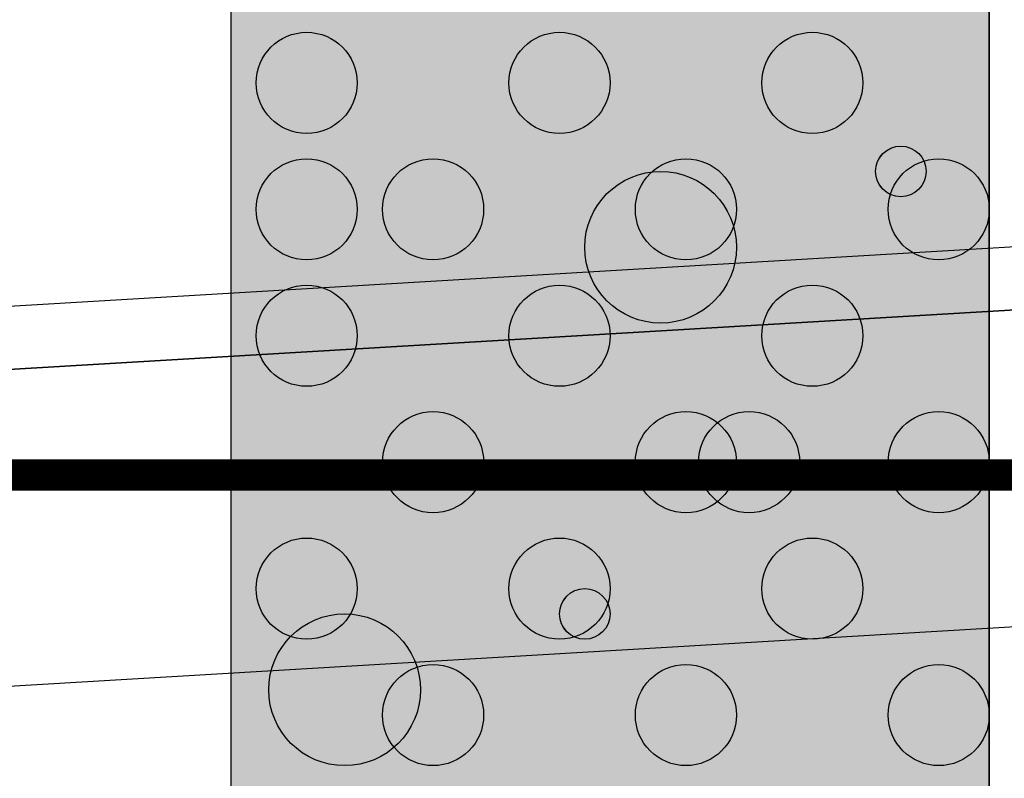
# Model space of a CAD drawing. Header units: metres. Extents: x 3458045 to 3462392, y 5482308 to 5484762.
# Tile 387 of 458: x 3461256.03 to 3461257.59, y 5484001.31 to 5484002.51. Entities that reach past the tile are written whole.
import ezdxf

# ---------------------------------------------------------------- set-up
doc = ezdxf.new("R2010")
doc.units = ezdxf.units.M
doc.linetypes.add('VERDECKT', pattern=[9.525, 6.35, -3.175])
for name, color, linetype in [('BAUER_BK 2014', 1, 'CONTINUOUS'), ('SP_HW100', 170, 'VERDECKT'), ('SP_Tunnelsohle_L6-Schnitt', 2, 'CONTINUOUS'), ('SP_Tunnelsohle_Sauberkeitsschicht', 1, 'CONTINUOUS'), ('WBObjGr', 7, 'CONTINUOUS'), ('WBObjSy', 7, 'CONTINUOUS')]:
    doc.layers.add(name, color=color, linetype=linetype)
doc.layers.add('SP_HILF', color=6, linetype='CONTINUOUS', plot=False)

# ---------------------------------------------------------------- blocks, each defined once
blk = doc.blocks.new('A$C78052E65')
at = {"layer": 'WBObjGr', "color": 7, "linetype": 'Continuous'}
blk.add_lwpolyline([(-5, 0), (-5, -10)], dxfattribs=at)
at = {"layer": 'WBObjSy', "color": 30, "linetype": 'Continuous'}
blk.add_lwpolyline([(-3.8, -4.4), (-3.8, -1.8), (-5, -1.8), (-5, -4.4), (-3.8, -4.4)], dxfattribs=at)
at = {"layer": 'WBObjSy', "color": 7, "linetype": 'Continuous'}
for points in [[(-3.8, -4.4), (-3.8, -1.8), (-5, -1.8), (-5, -4.4), (-3.8, -4.4)], [(-3, -4.4), (-3, -1.8), (-3.8, -1.8), (-3.8, -4.4), (-3, -4.4)]]:
    blk.add_lwpolyline(points, dxfattribs=at)
for centre, radius in [((-4.88, -2.52), 0.08), ((-4.48, -2.52), 0.08), ((-4.08, -2.52), 0.08), ((-3.94, -2.66), 0.04), ((-4.88, -2.72), 0.08), ((-4.68, -2.72), 0.08), ((-4.28, -2.72), 0.08), ((-3.88, -2.72), 0.08), ((-4.32, -2.78), 0.12), ((-4.88, -2.92), 0.08), ((-4.48, -2.92), 0.08), ((-4.08, -2.92), 0.08), ((-4.68, -3.12), 0.08), ((-4.28, -3.12), 0.08), ((-4.18, -3.12), 0.08), ((-3.88, -3.12), 0.08), ((-4.88, -3.32), 0.08), ((-4.48, -3.32), 0.08), ((-4.08, -3.32), 0.08), ((-4.44, -3.36), 0.04), ((-4.82, -3.48), 0.12), ((-4.68, -3.52), 0.08), ((-4.28, -3.52), 0.08), ((-3.88, -3.52), 0.08)]:
    blk.add_circle(centre, radius, dxfattribs=at)
at = {"layer": 'WBObjSy', "color": 30, "linetype": 'Continuous'}
blk.add_solid([(-3.8, -4.4), (-3.8, -1.8), (-5, -4.4), (-5, -1.8)], dxfattribs=at)
at = {"layer": 'WBObjSy', "color": 7, "linetype": 'Continuous'}
for points in [[(-4.952, -2.4874), (-4.934, -2.4606), (-4.904, -2.444)], [(-4.952, -2.4874), (-4.904, -2.444), (-4.84, -2.4508)], [(-4.934, -2.4606), (-4.92, -2.4508), (-4.904, -2.444)], [(-4.904, -2.444), (-4.888, -2.4404), (-4.872, -2.4404)], [(-4.904, -2.444), (-4.872, -2.4404), (-4.84, -2.4508)], [(-4.872, -2.4404), (-4.856, -2.444), (-4.84, -2.4508)], [(-4.552, -2.4874), (-4.534, -2.4606), (-4.504, -2.444)], [(-4.552, -2.4874), (-4.504, -2.444), (-4.44, -2.4508)], [(-4.534, -2.4606), (-4.52, -2.4508), (-4.504, -2.444)], [(-4.504, -2.444), (-4.488, -2.4404), (-4.472, -2.4404)], [(-4.504, -2.444), (-4.472, -2.4404), (-4.44, -2.4508)], [(-4.472, -2.4404), (-4.456, -2.444), (-4.44, -2.4508)], [(-4.152, -2.4874), (-4.134, -2.4606), (-4.104, -2.444)], [(-4.152, -2.4874), (-4.104, -2.444), (-4.04, -2.4508)], [(-4.134, -2.4606), (-4.12, -2.4508), (-4.104, -2.444)], [(-4.104, -2.444), (-4.088, -2.4404), (-4.072, -2.4404)], [(-4.104, -2.444), (-4.072, -2.4404), (-4.04, -2.4508)], [(-4.072, -2.4404), (-4.056, -2.444), (-4.04, -2.4508)], [(-4.934, -2.5794), (-4.952, -2.4874), (-4.84, -2.4508)], [(-4.952, -2.4874), (-4.944, -2.473), (-4.934, -2.4606)], [(-4.84, -2.4508), (-4.816, -2.567), (-4.934, -2.5794)], [(-4.84, -2.4508), (-4.826, -2.4606), (-4.816, -2.473)], [(-4.84, -2.4508), (-4.816, -2.473), (-4.802, -2.5034)], [(-4.84, -2.4508), (-4.802, -2.5034), (-4.816, -2.567)], [(-4.534, -2.5794), (-4.552, -2.4874), (-4.44, -2.4508)], [(-4.552, -2.4874), (-4.544, -2.473), (-4.534, -2.4606)], [(-4.44, -2.4508), (-4.416, -2.567), (-4.534, -2.5794)], [(-4.44, -2.4508), (-4.426, -2.4606), (-4.416, -2.473)], [(-4.44, -2.4508), (-4.416, -2.473), (-4.402, -2.5034)], [(-4.44, -2.4508), (-4.402, -2.5034), (-4.416, -2.567)], [(-4.134, -2.5794), (-4.152, -2.4874), (-4.04, -2.4508)], [(-4.152, -2.4874), (-4.144, -2.473), (-4.134, -2.4606)], [(-4.04, -2.4508), (-4.016, -2.567), (-4.134, -2.5794)], [(-4.04, -2.4508), (-4.026, -2.4606), (-4.016, -2.473)], [(-4.04, -2.4508), (-4.016, -2.473), (-4.002, -2.5034)], [(-4.04, -2.4508), (-4.002, -2.5034), (-4.016, -2.567)], [(-4.816, -2.473), (-4.806, -2.4874), (-4.802, -2.5034)], [(-4.416, -2.473), (-4.406, -2.4874), (-4.402, -2.5034)], [(-4.016, -2.473), (-4.006, -2.4874), (-4.002, -2.5034)], [(-4.96, -2.52), (-4.958, -2.5034), (-4.952, -2.4874)], [(-4.952, -2.5526), (-4.96, -2.52), (-4.952, -2.4874)], [(-4.934, -2.5794), (-4.952, -2.5526), (-4.952, -2.4874)], [(-4.56, -2.52), (-4.558, -2.5034), (-4.552, -2.4874)], [(-4.552, -2.5526), (-4.56, -2.52), (-4.552, -2.4874)], [(-4.534, -2.5794), (-4.552, -2.5526), (-4.552, -2.4874)], [(-4.16, -2.52), (-4.158, -2.5034), (-4.152, -2.4874)], [(-4.152, -2.5526), (-4.16, -2.52), (-4.152, -2.4874)], [(-4.134, -2.5794), (-4.152, -2.5526), (-4.152, -2.4874)], [(-4.802, -2.5034), (-4.802, -2.5366), (-4.816, -2.567)], [(-4.802, -2.5034), (-4.8, -2.52), (-4.802, -2.5366)], [(-4.402, -2.5034), (-4.402, -2.5366), (-4.416, -2.567)], [(-4.402, -2.5034), (-4.4, -2.52), (-4.402, -2.5366)], [(-4.002, -2.5034), (-4.002, -2.5366), (-4.016, -2.567)], [(-4.002, -2.5034), (-4, -2.52), (-4.002, -2.5366)], [(-4.802, -2.5366), (-4.806, -2.5526), (-4.816, -2.567)], [(-4.402, -2.5366), (-4.406, -2.5526), (-4.416, -2.567)], [(-4.002, -2.5366), (-4.006, -2.5526), (-4.016, -2.567)], [(-4.934, -2.5794), (-4.944, -2.567), (-4.952, -2.5526)], [(-4.534, -2.5794), (-4.544, -2.567), (-4.552, -2.5526)], [(-4.134, -2.5794), (-4.144, -2.567), (-4.152, -2.5526)], [(-4.816, -2.567), (-4.872, -2.5996), (-4.934, -2.5794)], [(-4.816, -2.567), (-4.84, -2.5892), (-4.872, -2.5996)], [(-4.816, -2.567), (-4.826, -2.5794), (-4.84, -2.5892)], [(-4.416, -2.567), (-4.472, -2.5996), (-4.534, -2.5794)], [(-4.416, -2.567), (-4.44, -2.5892), (-4.472, -2.5996)], [(-4.416, -2.567), (-4.426, -2.5794), (-4.44, -2.5892)], [(-4.016, -2.567), (-4.072, -2.5996), (-4.134, -2.5794)], [(-4.016, -2.567), (-4.04, -2.5892), (-4.072, -2.5996)], [(-4.016, -2.567), (-4.026, -2.5794), (-4.04, -2.5892)], [(-4.904, -2.596), (-4.92, -2.5892), (-4.934, -2.5794)], [(-4.872, -2.5996), (-4.904, -2.596), (-4.934, -2.5794)], [(-4.504, -2.596), (-4.52, -2.5892), (-4.534, -2.5794)], [(-4.472, -2.5996), (-4.504, -2.596), (-4.534, -2.5794)], [(-4.104, -2.596), (-4.12, -2.5892), (-4.134, -2.5794)], [(-4.072, -2.5996), (-4.104, -2.596), (-4.134, -2.5794)], [(-4.872, -2.5996), (-4.888, -2.5996), (-4.904, -2.596)], [(-4.84, -2.5892), (-4.856, -2.596), (-4.872, -2.5996)], [(-4.472, -2.5996), (-4.488, -2.5996), (-4.504, -2.596)], [(-4.44, -2.5892), (-4.456, -2.596), (-4.472, -2.5996)], [(-4.072, -2.5996), (-4.088, -2.5996), (-4.104, -2.596)], [(-4.04, -2.5892), (-4.056, -2.596), (-4.072, -2.5996)], [(-3.976, -2.6438), (-3.966, -2.6302), (-3.952, -2.622)], [(-3.976, -2.6438), (-3.952, -2.622), (-3.92, -2.6254)], [(-3.966, -2.6898), (-3.976, -2.6438), (-3.92, -2.6254)], [(-3.976, -2.6438), (-3.972, -2.6364), (-3.966, -2.6302)], [(-3.966, -2.6302), (-3.96, -2.6254), (-3.952, -2.622)], [(-3.92, -2.6254), (-3.908, -2.6836), (-3.966, -2.6898)], [(-3.952, -2.622), (-3.944, -2.6202), (-3.936, -2.6202)], [(-3.952, -2.622), (-3.936, -2.6202), (-3.92, -2.6254)], [(-3.936, -2.6202), (-3.928, -2.622), (-3.92, -2.6254)], [(-3.92, -2.6254), (-3.912, -2.6302), (-3.908, -2.6364)], [(-3.92, -2.6254), (-3.908, -2.6364), (-3.9, -2.6516)], [(-3.92, -2.6254), (-3.9, -2.6516), (-3.908, -2.6836)], [(-4.952, -2.6874), (-4.934, -2.6606), (-4.904, -2.644)], [(-4.952, -2.6874), (-4.904, -2.644), (-4.84, -2.6508)], [(-4.934, -2.6606), (-4.92, -2.6508), (-4.904, -2.644)], [(-4.904, -2.644), (-4.888, -2.6404), (-4.872, -2.6404)], [(-4.904, -2.644), (-4.872, -2.6404), (-4.84, -2.6508)], [(-4.872, -2.6404), (-4.856, -2.644), (-4.84, -2.6508)], [(-4.752, -2.6874), (-4.734, -2.6606), (-4.704, -2.644)], [(-4.752, -2.6874), (-4.704, -2.644), (-4.64, -2.6508)], [(-4.734, -2.6606), (-4.72, -2.6508), (-4.704, -2.644)], [(-4.704, -2.644), (-4.688, -2.6404), (-4.672, -2.6404)], [(-4.704, -2.644), (-4.672, -2.6404), (-4.64, -2.6508)], [(-4.672, -2.6404), (-4.656, -2.644), (-4.64, -2.6508)], [(-4.352, -2.6874), (-4.334, -2.6606), (-4.304, -2.644)], [(-4.352, -2.6874), (-4.304, -2.644), (-4.24, -2.6508)], [(-4.334, -2.6606), (-4.32, -2.6508), (-4.304, -2.644)], [(-4.304, -2.644), (-4.288, -2.6404), (-4.272, -2.6404)], [(-4.304, -2.644), (-4.272, -2.6404), (-4.24, -2.6508)], [(-4.272, -2.6404), (-4.256, -2.644), (-4.24, -2.6508)], [(-3.98, -2.66), (-3.978, -2.6516), (-3.976, -2.6438)], [(-3.976, -2.6762), (-3.98, -2.66), (-3.976, -2.6438)], [(-3.966, -2.6898), (-3.976, -2.6762), (-3.976, -2.6438)], [(-3.952, -2.6874), (-3.934, -2.6606), (-3.904, -2.644)], [(-3.952, -2.6874), (-3.904, -2.644), (-3.84, -2.6508)], [(-3.934, -2.6606), (-3.92, -2.6508), (-3.904, -2.644)], [(-3.908, -2.6364), (-3.904, -2.6438), (-3.9, -2.6516)], [(-3.904, -2.644), (-3.888, -2.6404), (-3.872, -2.6404)], [(-3.904, -2.644), (-3.872, -2.6404), (-3.84, -2.6508)], [(-3.872, -2.6404), (-3.856, -2.644), (-3.84, -2.6508)], [(-4.934, -2.7794), (-4.952, -2.6874), (-4.84, -2.6508)], [(-4.952, -2.6874), (-4.944, -2.673), (-4.934, -2.6606)], [(-4.84, -2.6508), (-4.816, -2.767), (-4.934, -2.7794)], [(-4.84, -2.6508), (-4.826, -2.6606), (-4.816, -2.673)], [(-4.84, -2.6508), (-4.816, -2.673), (-4.802, -2.7034)], [(-4.84, -2.6508), (-4.802, -2.7034), (-4.816, -2.767)], [(-4.734, -2.7794), (-4.752, -2.6874), (-4.64, -2.6508)], [(-4.752, -2.6874), (-4.744, -2.673), (-4.734, -2.6606)], [(-4.64, -2.6508), (-4.616, -2.767), (-4.734, -2.7794)], [(-4.64, -2.6508), (-4.626, -2.6606), (-4.616, -2.673)], [(-4.64, -2.6508), (-4.616, -2.673), (-4.602, -2.7034)], [(-4.64, -2.6508), (-4.602, -2.7034), (-4.616, -2.767)], [(-4.356, -2.6658), (-4.332, -2.6606), (-4.308, -2.6606)], [(-4.356, -2.6658), (-4.308, -2.6606), (-4.26, -2.676)], [(-4.334, -2.7794), (-4.352, -2.6874), (-4.24, -2.6508)], [(-4.352, -2.6874), (-4.344, -2.673), (-4.334, -2.6606)], [(-4.24, -2.6508), (-4.216, -2.767), (-4.334, -2.7794)], [(-4.308, -2.6606), (-4.282, -2.6658), (-4.26, -2.676)], [(-4.24, -2.6508), (-4.226, -2.6606), (-4.216, -2.673)], [(-4.24, -2.6508), (-4.216, -2.673), (-4.202, -2.7034)], [(-4.24, -2.6508), (-4.202, -2.7034), (-4.216, -2.767)], [(-3.934, -2.7794), (-3.952, -2.6874), (-3.84, -2.6508)], [(-3.952, -2.6874), (-3.944, -2.673), (-3.934, -2.6606)], [(-3.84, -2.6508), (-3.816, -2.767), (-3.934, -2.7794)], [(-3.9, -2.6516), (-3.9, -2.6684), (-3.908, -2.6836)], [(-3.9, -2.6516), (-3.9, -2.66), (-3.9, -2.6684)], [(-3.84, -2.6508), (-3.826, -2.6606), (-3.816, -2.673)], [(-3.84, -2.6508), (-3.816, -2.673), (-3.802, -2.7034)], [(-3.84, -2.6508), (-3.802, -2.7034), (-3.816, -2.767)], [(-4.816, -2.673), (-4.806, -2.6874), (-4.802, -2.7034)], [(-4.616, -2.673), (-4.606, -2.6874), (-4.602, -2.7034)], [(-4.43, -2.7312), (-4.4, -2.6908), (-4.356, -2.6658)], [(-4.43, -2.7312), (-4.356, -2.6658), (-4.26, -2.676)], [(-4.4, -2.8692), (-4.43, -2.7312), (-4.26, -2.676)], [(-4.4, -2.6908), (-4.38, -2.676), (-4.356, -2.6658)], [(-4.26, -2.676), (-4.222, -2.8506), (-4.4, -2.8692)], [(-4.26, -2.676), (-4.24, -2.6908), (-4.222, -2.7094)], [(-4.26, -2.676), (-4.222, -2.7094), (-4.202, -2.755)], [(-4.26, -2.676), (-4.202, -2.755), (-4.222, -2.8506)], [(-4.216, -2.673), (-4.206, -2.6874), (-4.202, -2.7034)], [(-3.966, -2.6898), (-3.972, -2.6836), (-3.976, -2.6762)], [(-3.9, -2.6684), (-3.904, -2.6762), (-3.908, -2.6836)], [(-3.816, -2.673), (-3.806, -2.6874), (-3.802, -2.7034)], [(-4.96, -2.72), (-4.958, -2.7034), (-4.952, -2.6874)], [(-4.952, -2.7526), (-4.96, -2.72), (-4.952, -2.6874)], [(-4.934, -2.7794), (-4.952, -2.7526), (-4.952, -2.6874)], [(-4.76, -2.72), (-4.758, -2.7034), (-4.752, -2.6874)], [(-4.752, -2.7526), (-4.76, -2.72), (-4.752, -2.6874)], [(-4.734, -2.7794), (-4.752, -2.7526), (-4.752, -2.6874)], [(-4.43, -2.7312), (-4.416, -2.7094), (-4.4, -2.6908)], [(-4.36, -2.72), (-4.358, -2.7034), (-4.352, -2.6874)], [(-4.352, -2.7526), (-4.36, -2.72), (-4.352, -2.6874)], [(-4.334, -2.7794), (-4.352, -2.7526), (-4.352, -2.6874)], [(-3.908, -2.6836), (-3.936, -2.6998), (-3.966, -2.6898)], [(-3.952, -2.698), (-3.96, -2.6946), (-3.966, -2.6898)], [(-3.936, -2.6998), (-3.952, -2.698), (-3.966, -2.6898)], [(-3.96, -2.72), (-3.958, -2.7034), (-3.952, -2.6874)], [(-3.952, -2.7526), (-3.96, -2.72), (-3.952, -2.6874)], [(-3.934, -2.7794), (-3.952, -2.7526), (-3.952, -2.6874)], [(-3.908, -2.6836), (-3.92, -2.6946), (-3.936, -2.6998)], [(-3.92, -2.6946), (-3.928, -2.698), (-3.936, -2.6998)], [(-3.908, -2.6836), (-3.912, -2.6898), (-3.92, -2.6946)], [(-4.802, -2.7034), (-4.802, -2.7366), (-4.816, -2.767)], [(-4.802, -2.7034), (-4.8, -2.72), (-4.802, -2.7366)], [(-4.602, -2.7034), (-4.602, -2.7366), (-4.616, -2.767)], [(-4.602, -2.7034), (-4.6, -2.72), (-4.602, -2.7366)], [(-4.222, -2.7094), (-4.21, -2.7312), (-4.202, -2.755)], [(-4.202, -2.7034), (-4.202, -2.7366), (-4.216, -2.767)], [(-4.202, -2.7034), (-4.2, -2.72), (-4.202, -2.7366)], [(-3.936, -2.6998), (-3.944, -2.6998), (-3.952, -2.698)], [(-3.802, -2.7034), (-3.802, -2.7366), (-3.816, -2.767)], [(-3.802, -2.7034), (-3.8, -2.72), (-3.802, -2.7366)], [(-4.802, -2.7366), (-4.806, -2.7526), (-4.816, -2.767)], [(-4.602, -2.7366), (-4.606, -2.7526), (-4.616, -2.767)], [(-4.44, -2.78), (-4.438, -2.755), (-4.43, -2.7312)], [(-4.43, -2.8288), (-4.44, -2.78), (-4.43, -2.7312)], [(-4.4, -2.8692), (-4.43, -2.8288), (-4.43, -2.7312)], [(-4.202, -2.7366), (-4.206, -2.7526), (-4.216, -2.767)], [(-3.802, -2.7366), (-3.806, -2.7526), (-3.816, -2.767)], [(-4.934, -2.7794), (-4.944, -2.767), (-4.952, -2.7526)], [(-4.734, -2.7794), (-4.744, -2.767), (-4.752, -2.7526)], [(-4.334, -2.7794), (-4.344, -2.767), (-4.352, -2.7526)], [(-4.202, -2.755), (-4.202, -2.805), (-4.222, -2.8506)], [(-4.202, -2.755), (-4.2, -2.78), (-4.202, -2.805)], [(-3.934, -2.7794), (-3.944, -2.767), (-3.952, -2.7526)], [(-4.816, -2.767), (-4.872, -2.7996), (-4.934, -2.7794)], [(-4.816, -2.767), (-4.84, -2.7892), (-4.872, -2.7996)], [(-4.816, -2.767), (-4.826, -2.7794), (-4.84, -2.7892)], [(-4.616, -2.767), (-4.672, -2.7996), (-4.734, -2.7794)], [(-4.616, -2.767), (-4.64, -2.7892), (-4.672, -2.7996)], [(-4.616, -2.767), (-4.626, -2.7794), (-4.64, -2.7892)], [(-4.216, -2.767), (-4.272, -2.7996), (-4.334, -2.7794)], [(-4.216, -2.767), (-4.24, -2.7892), (-4.272, -2.7996)], [(-4.216, -2.767), (-4.226, -2.7794), (-4.24, -2.7892)], [(-3.816, -2.767), (-3.872, -2.7996), (-3.934, -2.7794)], [(-3.816, -2.767), (-3.84, -2.7892), (-3.872, -2.7996)], [(-3.816, -2.767), (-3.826, -2.7794), (-3.84, -2.7892)], [(-4.904, -2.796), (-4.92, -2.7892), (-4.934, -2.7794)], [(-4.872, -2.7996), (-4.904, -2.796), (-4.934, -2.7794)], [(-4.704, -2.796), (-4.72, -2.7892), (-4.734, -2.7794)], [(-4.672, -2.7996), (-4.704, -2.796), (-4.734, -2.7794)], [(-4.304, -2.796), (-4.32, -2.7892), (-4.334, -2.7794)], [(-4.272, -2.7996), (-4.304, -2.796), (-4.334, -2.7794)], [(-3.904, -2.796), (-3.92, -2.7892), (-3.934, -2.7794)], [(-3.872, -2.7996), (-3.904, -2.796), (-3.934, -2.7794)], [(-4.872, -2.7996), (-4.888, -2.7996), (-4.904, -2.796)], [(-4.84, -2.7892), (-4.856, -2.796), (-4.872, -2.7996)], [(-4.672, -2.7996), (-4.688, -2.7996), (-4.704, -2.796)], [(-4.64, -2.7892), (-4.656, -2.796), (-4.672, -2.7996)], [(-4.272, -2.7996), (-4.288, -2.7996), (-4.304, -2.796)], [(-4.24, -2.7892), (-4.256, -2.796), (-4.272, -2.7996)], [(-3.872, -2.7996), (-3.888, -2.7996), (-3.904, -2.796)], [(-3.84, -2.7892), (-3.856, -2.796), (-3.872, -2.7996)], [(-4.202, -2.805), (-4.21, -2.8288), (-4.222, -2.8506)], [(-4.4, -2.8692), (-4.416, -2.8506), (-4.43, -2.8288)], [(-4.952, -2.8874), (-4.934, -2.8606), (-4.904, -2.844)], [(-4.952, -2.8874), (-4.904, -2.844), (-4.84, -2.8508)], [(-4.934, -2.9794), (-4.952, -2.8874), (-4.84, -2.8508)], [(-4.934, -2.8606), (-4.92, -2.8508), (-4.904, -2.844)], [(-4.84, -2.8508), (-4.816, -2.967), (-4.934, -2.9794)], [(-4.904, -2.844), (-4.888, -2.8404), (-4.872, -2.8404)], [(-4.904, -2.844), (-4.872, -2.8404), (-4.84, -2.8508)], [(-4.872, -2.8404), (-4.856, -2.844), (-4.84, -2.8508)], [(-4.84, -2.8508), (-4.826, -2.8606), (-4.816, -2.873)], [(-4.84, -2.8508), (-4.816, -2.873), (-4.802, -2.9034)], [(-4.84, -2.8508), (-4.802, -2.9034), (-4.816, -2.967)], [(-4.552, -2.8874), (-4.534, -2.8606), (-4.504, -2.844)], [(-4.552, -2.8874), (-4.504, -2.844), (-4.44, -2.8508)], [(-4.534, -2.9794), (-4.552, -2.8874), (-4.44, -2.8508)], [(-4.534, -2.8606), (-4.52, -2.8508), (-4.504, -2.844)], [(-4.44, -2.8508), (-4.416, -2.967), (-4.534, -2.9794)], [(-4.504, -2.844), (-4.488, -2.8404), (-4.472, -2.8404)], [(-4.504, -2.844), (-4.472, -2.8404), (-4.44, -2.8508)], [(-4.472, -2.8404), (-4.456, -2.844), (-4.44, -2.8508)], [(-4.44, -2.8508), (-4.426, -2.8606), (-4.416, -2.873)], [(-4.44, -2.8508), (-4.416, -2.873), (-4.402, -2.9034)], [(-4.44, -2.8508), (-4.402, -2.9034), (-4.416, -2.967)], [(-4.222, -2.8506), (-4.308, -2.8994), (-4.4, -2.8692)], [(-4.222, -2.8506), (-4.26, -2.884), (-4.308, -2.8994)], [(-4.222, -2.8506), (-4.24, -2.8692), (-4.26, -2.884)], [(-4.152, -2.8874), (-4.134, -2.8606), (-4.104, -2.844)], [(-4.152, -2.8874), (-4.104, -2.844), (-4.04, -2.8508)], [(-4.134, -2.9794), (-4.152, -2.8874), (-4.04, -2.8508)], [(-4.134, -2.8606), (-4.12, -2.8508), (-4.104, -2.844)], [(-4.04, -2.8508), (-4.016, -2.967), (-4.134, -2.9794)], [(-4.104, -2.844), (-4.088, -2.8404), (-4.072, -2.8404)], [(-4.104, -2.844), (-4.072, -2.8404), (-4.04, -2.8508)], [(-4.072, -2.8404), (-4.056, -2.844), (-4.04, -2.8508)], [(-4.04, -2.8508), (-4.026, -2.8606), (-4.016, -2.873)], [(-4.04, -2.8508), (-4.016, -2.873), (-4.002, -2.9034)], [(-4.04, -2.8508), (-4.002, -2.9034), (-4.016, -2.967)], [(-4.952, -2.8874), (-4.944, -2.873), (-4.934, -2.8606)], [(-4.552, -2.8874), (-4.544, -2.873), (-4.534, -2.8606)], [(-4.152, -2.8874), (-4.144, -2.873), (-4.134, -2.8606)], [(-4.816, -2.873), (-4.806, -2.8874), (-4.802, -2.9034)], [(-4.416, -2.873), (-4.406, -2.8874), (-4.402, -2.9034)], [(-4.356, -2.8942), (-4.38, -2.884), (-4.4, -2.8692)], [(-4.308, -2.8994), (-4.356, -2.8942), (-4.4, -2.8692)], [(-4.016, -2.873), (-4.006, -2.8874), (-4.002, -2.9034)], [(-4.96, -2.92), (-4.958, -2.9034), (-4.952, -2.8874)], [(-4.952, -2.9526), (-4.96, -2.92), (-4.952, -2.8874)], [(-4.934, -2.9794), (-4.952, -2.9526), (-4.952, -2.8874)], [(-4.56, -2.92), (-4.558, -2.9034), (-4.552, -2.8874)], [(-4.552, -2.9526), (-4.56, -2.92), (-4.552, -2.8874)], [(-4.534, -2.9794), (-4.552, -2.9526), (-4.552, -2.8874)], [(-4.308, -2.8994), (-4.332, -2.8994), (-4.356, -2.8942)], [(-4.26, -2.884), (-4.282, -2.8942), (-4.308, -2.8994)], [(-4.16, -2.92), (-4.158, -2.9034), (-4.152, -2.8874)], [(-4.152, -2.9526), (-4.16, -2.92), (-4.152, -2.8874)], [(-4.134, -2.9794), (-4.152, -2.9526), (-4.152, -2.8874)], [(-4.802, -2.9034), (-4.802, -2.9366), (-4.816, -2.967)], [(-4.802, -2.9034), (-4.8, -2.92), (-4.802, -2.9366)], [(-4.402, -2.9034), (-4.402, -2.9366), (-4.416, -2.967)], [(-4.402, -2.9034), (-4.4, -2.92), (-4.402, -2.9366)], [(-4.002, -2.9034), (-4.002, -2.9366), (-4.016, -2.967)], [(-4.002, -2.9034), (-4, -2.92), (-4.002, -2.9366)], [(-4.802, -2.9366), (-4.806, -2.9526), (-4.816, -2.967)], [(-4.402, -2.9366), (-4.406, -2.9526), (-4.416, -2.967)], [(-4.002, -2.9366), (-4.006, -2.9526), (-4.016, -2.967)], [(-4.934, -2.9794), (-4.944, -2.967), (-4.952, -2.9526)], [(-4.534, -2.9794), (-4.544, -2.967), (-4.552, -2.9526)], [(-4.134, -2.9794), (-4.144, -2.967), (-4.152, -2.9526)], [(-4.816, -2.967), (-4.872, -2.9996), (-4.934, -2.9794)], [(-4.816, -2.967), (-4.84, -2.9892), (-4.872, -2.9996)], [(-4.816, -2.967), (-4.826, -2.9794), (-4.84, -2.9892)], [(-4.416, -2.967), (-4.472, -2.9996), (-4.534, -2.9794)], [(-4.416, -2.967), (-4.44, -2.9892), (-4.472, -2.9996)], [(-4.416, -2.967), (-4.426, -2.9794), (-4.44, -2.9892)], [(-4.016, -2.967), (-4.072, -2.9996), (-4.134, -2.9794)], [(-4.016, -2.967), (-4.04, -2.9892), (-4.072, -2.9996)], [(-4.016, -2.967), (-4.026, -2.9794), (-4.04, -2.9892)], [(-4.904, -2.996), (-4.92, -2.9892), (-4.934, -2.9794)], [(-4.872, -2.9996), (-4.904, -2.996), (-4.934, -2.9794)], [(-4.84, -2.9892), (-4.856, -2.996), (-4.872, -2.9996)], [(-4.504, -2.996), (-4.52, -2.9892), (-4.534, -2.9794)], [(-4.472, -2.9996), (-4.504, -2.996), (-4.534, -2.9794)], [(-4.44, -2.9892), (-4.456, -2.996), (-4.472, -2.9996)], [(-4.104, -2.996), (-4.12, -2.9892), (-4.134, -2.9794)], [(-4.072, -2.9996), (-4.104, -2.996), (-4.134, -2.9794)], [(-4.04, -2.9892), (-4.056, -2.996), (-4.072, -2.9996)], [(-4.872, -2.9996), (-4.888, -2.9996), (-4.904, -2.996)], [(-4.472, -2.9996), (-4.488, -2.9996), (-4.504, -2.996)], [(-4.072, -2.9996), (-4.088, -2.9996), (-4.104, -2.996)], [(-4.752, -3.0874), (-4.734, -3.0606), (-4.704, -3.044)], [(-4.752, -3.0874), (-4.704, -3.044), (-4.64, -3.0508)], [(-4.734, -3.1794), (-4.752, -3.0874), (-4.64, -3.0508)], [(-4.734, -3.0606), (-4.72, -3.0508), (-4.704, -3.044)], [(-4.64, -3.0508), (-4.616, -3.167), (-4.734, -3.1794)], [(-4.704, -3.044), (-4.688, -3.0404), (-4.672, -3.0404)], [(-4.704, -3.044), (-4.672, -3.0404), (-4.64, -3.0508)], [(-4.672, -3.0404), (-4.656, -3.044), (-4.64, -3.0508)], [(-4.64, -3.0508), (-4.626, -3.0606), (-4.616, -3.073)], [(-4.64, -3.0508), (-4.616, -3.073), (-4.602, -3.1034)], [(-4.64, -3.0508), (-4.602, -3.1034), (-4.616, -3.167)], [(-4.352, -3.0874), (-4.334, -3.0606), (-4.304, -3.044)], [(-4.352, -3.0874), (-4.304, -3.044), (-4.24, -3.0508)], [(-4.334, -3.1794), (-4.352, -3.0874), (-4.24, -3.0508)], [(-4.334, -3.0606), (-4.32, -3.0508), (-4.304, -3.044)], [(-4.24, -3.0508), (-4.216, -3.167), (-4.334, -3.1794)], [(-4.304, -3.044), (-4.288, -3.0404), (-4.272, -3.0404)], [(-4.304, -3.044), (-4.272, -3.0404), (-4.24, -3.0508)], [(-4.272, -3.0404), (-4.256, -3.044), (-4.24, -3.0508)], [(-4.252, -3.0874), (-4.234, -3.0606), (-4.204, -3.044)], [(-4.252, -3.0874), (-4.204, -3.044), (-4.14, -3.0508)], [(-4.234, -3.1794), (-4.252, -3.0874), (-4.14, -3.0508)], [(-4.24, -3.0508), (-4.226, -3.0606), (-4.216, -3.073)], [(-4.24, -3.0508), (-4.216, -3.073), (-4.202, -3.1034)], [(-4.24, -3.0508), (-4.202, -3.1034), (-4.216, -3.167)], [(-4.234, -3.0606), (-4.22, -3.0508), (-4.204, -3.044)], [(-4.14, -3.0508), (-4.116, -3.167), (-4.234, -3.1794)], [(-4.204, -3.044), (-4.188, -3.0404), (-4.172, -3.0404)], [(-4.204, -3.044), (-4.172, -3.0404), (-4.14, -3.0508)], [(-4.172, -3.0404), (-4.156, -3.044), (-4.14, -3.0508)], [(-4.14, -3.0508), (-4.126, -3.0606), (-4.116, -3.073)], [(-4.14, -3.0508), (-4.116, -3.073), (-4.102, -3.1034)], [(-4.14, -3.0508), (-4.102, -3.1034), (-4.116, -3.167)], [(-3.952, -3.0874), (-3.934, -3.0606), (-3.904, -3.044)], [(-3.952, -3.0874), (-3.904, -3.044), (-3.84, -3.0508)], [(-3.934, -3.1794), (-3.952, -3.0874), (-3.84, -3.0508)], [(-3.934, -3.0606), (-3.92, -3.0508), (-3.904, -3.044)], [(-3.84, -3.0508), (-3.816, -3.167), (-3.934, -3.1794)], [(-3.904, -3.044), (-3.888, -3.0404), (-3.872, -3.0404)], [(-3.904, -3.044), (-3.872, -3.0404), (-3.84, -3.0508)], [(-3.872, -3.0404), (-3.856, -3.044), (-3.84, -3.0508)], [(-3.84, -3.0508), (-3.826, -3.0606), (-3.816, -3.073)], [(-3.84, -3.0508), (-3.816, -3.073), (-3.802, -3.1034)], [(-3.84, -3.0508), (-3.802, -3.1034), (-3.816, -3.167)], [(-4.752, -3.0874), (-4.744, -3.073), (-4.734, -3.0606)], [(-4.352, -3.0874), (-4.344, -3.073), (-4.334, -3.0606)], [(-4.252, -3.0874), (-4.244, -3.073), (-4.234, -3.0606)], [(-3.952, -3.0874), (-3.944, -3.073), (-3.934, -3.0606)], [(-4.616, -3.073), (-4.606, -3.0874), (-4.602, -3.1034)], [(-4.216, -3.073), (-4.206, -3.0874), (-4.202, -3.1034)], [(-4.116, -3.073), (-4.106, -3.0874), (-4.102, -3.1034)], [(-3.816, -3.073), (-3.806, -3.0874), (-3.802, -3.1034)], [(-4.76, -3.12), (-4.758, -3.1034), (-4.752, -3.0874)], [(-4.752, -3.1526), (-4.76, -3.12), (-4.752, -3.0874)], [(-4.734, -3.1794), (-4.752, -3.1526), (-4.752, -3.0874)], [(-4.36, -3.12), (-4.358, -3.1034), (-4.352, -3.0874)], [(-4.352, -3.1526), (-4.36, -3.12), (-4.352, -3.0874)], [(-4.334, -3.1794), (-4.352, -3.1526), (-4.352, -3.0874)], [(-4.26, -3.12), (-4.258, -3.1034), (-4.252, -3.0874)], [(-4.252, -3.1526), (-4.26, -3.12), (-4.252, -3.0874)], [(-4.234, -3.1794), (-4.252, -3.1526), (-4.252, -3.0874)], [(-3.96, -3.12), (-3.958, -3.1034), (-3.952, -3.0874)], [(-3.952, -3.1526), (-3.96, -3.12), (-3.952, -3.0874)], [(-3.934, -3.1794), (-3.952, -3.1526), (-3.952, -3.0874)], [(-4.602, -3.1034), (-4.602, -3.1366), (-4.616, -3.167)], [(-4.602, -3.1034), (-4.6, -3.12), (-4.602, -3.1366)], [(-4.202, -3.1034), (-4.202, -3.1366), (-4.216, -3.167)], [(-4.202, -3.1034), (-4.2, -3.12), (-4.202, -3.1366)], [(-4.102, -3.1034), (-4.102, -3.1366), (-4.116, -3.167)], [(-4.102, -3.1034), (-4.1, -3.12), (-4.102, -3.1366)], [(-3.802, -3.1034), (-3.802, -3.1366), (-3.816, -3.167)], [(-3.802, -3.1034), (-3.8, -3.12), (-3.802, -3.1366)], [(-4.602, -3.1366), (-4.606, -3.1526), (-4.616, -3.167)], [(-4.202, -3.1366), (-4.206, -3.1526), (-4.216, -3.167)], [(-4.102, -3.1366), (-4.106, -3.1526), (-4.116, -3.167)], [(-3.802, -3.1366), (-3.806, -3.1526), (-3.816, -3.167)], [(-4.734, -3.1794), (-4.744, -3.167), (-4.752, -3.1526)], [(-4.334, -3.1794), (-4.344, -3.167), (-4.352, -3.1526)], [(-4.234, -3.1794), (-4.244, -3.167), (-4.252, -3.1526)], [(-3.934, -3.1794), (-3.944, -3.167), (-3.952, -3.1526)], [(-4.616, -3.167), (-4.672, -3.1996), (-4.734, -3.1794)], [(-4.616, -3.167), (-4.64, -3.1892), (-4.672, -3.1996)], [(-4.616, -3.167), (-4.626, -3.1794), (-4.64, -3.1892)], [(-4.216, -3.167), (-4.272, -3.1996), (-4.334, -3.1794)], [(-4.216, -3.167), (-4.24, -3.1892), (-4.272, -3.1996)], [(-4.216, -3.167), (-4.226, -3.1794), (-4.24, -3.1892)], [(-4.116, -3.167), (-4.172, -3.1996), (-4.234, -3.1794)], [(-4.116, -3.167), (-4.14, -3.1892), (-4.172, -3.1996)], [(-4.116, -3.167), (-4.126, -3.1794), (-4.14, -3.1892)], [(-3.816, -3.167), (-3.872, -3.1996), (-3.934, -3.1794)], [(-3.816, -3.167), (-3.84, -3.1892), (-3.872, -3.1996)], [(-3.816, -3.167), (-3.826, -3.1794), (-3.84, -3.1892)], [(-4.704, -3.196), (-4.72, -3.1892), (-4.734, -3.1794)], [(-4.672, -3.1996), (-4.704, -3.196), (-4.734, -3.1794)], [(-4.64, -3.1892), (-4.656, -3.196), (-4.672, -3.1996)], [(-4.304, -3.196), (-4.32, -3.1892), (-4.334, -3.1794)], [(-4.272, -3.1996), (-4.304, -3.196), (-4.334, -3.1794)], [(-4.24, -3.1892), (-4.256, -3.196), (-4.272, -3.1996)], [(-4.204, -3.196), (-4.22, -3.1892), (-4.234, -3.1794)], [(-4.172, -3.1996), (-4.204, -3.196), (-4.234, -3.1794)], [(-4.14, -3.1892), (-4.156, -3.196), (-4.172, -3.1996)], [(-3.904, -3.196), (-3.92, -3.1892), (-3.934, -3.1794)], [(-3.872, -3.1996), (-3.904, -3.196), (-3.934, -3.1794)], [(-3.84, -3.1892), (-3.856, -3.196), (-3.872, -3.1996)], [(-4.672, -3.1996), (-4.688, -3.1996), (-4.704, -3.196)], [(-4.272, -3.1996), (-4.288, -3.1996), (-4.304, -3.196)], [(-4.172, -3.1996), (-4.188, -3.1996), (-4.204, -3.196)], [(-3.872, -3.1996), (-3.888, -3.1996), (-3.904, -3.196)], [(-4.952, -3.2874), (-4.934, -3.2606), (-4.904, -3.244)], [(-4.952, -3.2874), (-4.904, -3.244), (-4.84, -3.2508)], [(-4.934, -3.3794), (-4.952, -3.2874), (-4.84, -3.2508)], [(-4.934, -3.2606), (-4.92, -3.2508), (-4.904, -3.244)], [(-4.84, -3.2508), (-4.816, -3.367), (-4.934, -3.3794)], [(-4.904, -3.244), (-4.888, -3.2404), (-4.872, -3.2404)], [(-4.904, -3.244), (-4.872, -3.2404), (-4.84, -3.2508)], [(-4.872, -3.2404), (-4.856, -3.244), (-4.84, -3.2508)], [(-4.84, -3.2508), (-4.826, -3.2606), (-4.816, -3.273)], [(-4.84, -3.2508), (-4.816, -3.273), (-4.802, -3.3034)], [(-4.84, -3.2508), (-4.802, -3.3034), (-4.816, -3.367)], [(-4.552, -3.2874), (-4.534, -3.2606), (-4.504, -3.244)], [(-4.552, -3.2874), (-4.504, -3.244), (-4.44, -3.2508)], [(-4.534, -3.3794), (-4.552, -3.2874), (-4.44, -3.2508)], [(-4.534, -3.2606), (-4.52, -3.2508), (-4.504, -3.244)], [(-4.44, -3.2508), (-4.416, -3.367), (-4.534, -3.3794)], [(-4.504, -3.244), (-4.488, -3.2404), (-4.472, -3.2404)], [(-4.504, -3.244), (-4.472, -3.2404), (-4.44, -3.2508)], [(-4.472, -3.2404), (-4.456, -3.244), (-4.44, -3.2508)], [(-4.44, -3.2508), (-4.426, -3.2606), (-4.416, -3.273)], [(-4.44, -3.2508), (-4.416, -3.273), (-4.402, -3.3034)], [(-4.44, -3.2508), (-4.402, -3.3034), (-4.416, -3.367)], [(-4.152, -3.2874), (-4.134, -3.2606), (-4.104, -3.244)], [(-4.152, -3.2874), (-4.104, -3.244), (-4.04, -3.2508)], [(-4.134, -3.3794), (-4.152, -3.2874), (-4.04, -3.2508)], [(-4.134, -3.2606), (-4.12, -3.2508), (-4.104, -3.244)], [(-4.04, -3.2508), (-4.016, -3.367), (-4.134, -3.3794)], [(-4.104, -3.244), (-4.088, -3.2404), (-4.072, -3.2404)], [(-4.104, -3.244), (-4.072, -3.2404), (-4.04, -3.2508)], [(-4.072, -3.2404), (-4.056, -3.244), (-4.04, -3.2508)], [(-4.04, -3.2508), (-4.026, -3.2606), (-4.016, -3.273)], [(-4.04, -3.2508), (-4.016, -3.273), (-4.002, -3.3034)], [(-4.04, -3.2508), (-4.002, -3.3034), (-4.016, -3.367)], [(-4.952, -3.2874), (-4.944, -3.273), (-4.934, -3.2606)], [(-4.552, -3.2874), (-4.544, -3.273), (-4.534, -3.2606)], [(-4.152, -3.2874), (-4.144, -3.273), (-4.134, -3.2606)], [(-4.816, -3.273), (-4.806, -3.2874), (-4.802, -3.3034)], [(-4.416, -3.273), (-4.406, -3.2874), (-4.402, -3.3034)], [(-4.016, -3.273), (-4.006, -3.2874), (-4.002, -3.3034)], [(-4.96, -3.32), (-4.958, -3.3034), (-4.952, -3.2874)], [(-4.952, -3.3526), (-4.96, -3.32), (-4.952, -3.2874)], [(-4.934, -3.3794), (-4.952, -3.3526), (-4.952, -3.2874)], [(-4.56, -3.32), (-4.558, -3.3034), (-4.552, -3.2874)], [(-4.552, -3.3526), (-4.56, -3.32), (-4.552, -3.2874)], [(-4.534, -3.3794), (-4.552, -3.3526), (-4.552, -3.2874)], [(-4.16, -3.32), (-4.158, -3.3034), (-4.152, -3.2874)], [(-4.152, -3.3526), (-4.16, -3.32), (-4.152, -3.2874)], [(-4.134, -3.3794), (-4.152, -3.3526), (-4.152, -3.2874)], [(-4.802, -3.3034), (-4.802, -3.3366), (-4.816, -3.367)], [(-4.802, -3.3034), (-4.8, -3.32), (-4.802, -3.3366)], [(-4.402, -3.3034), (-4.402, -3.3366), (-4.416, -3.367)], [(-4.402, -3.3034), (-4.4, -3.32), (-4.402, -3.3366)], [(-4.002, -3.3034), (-4.002, -3.3366), (-4.016, -3.367)], [(-4.002, -3.3034), (-4, -3.32), (-4.002, -3.3366)], [(-4.476, -3.3438), (-4.466, -3.3302), (-4.452, -3.322)], [(-4.476, -3.3438), (-4.452, -3.322), (-4.42, -3.3254)], [(-4.466, -3.3898), (-4.476, -3.3438), (-4.42, -3.3254)], [(-4.476, -3.3438), (-4.472, -3.3364), (-4.466, -3.3302)], [(-4.466, -3.3302), (-4.46, -3.3254), (-4.452, -3.322)], [(-4.42, -3.3254), (-4.408, -3.3836), (-4.466, -3.3898)], [(-4.452, -3.322), (-4.444, -3.3202), (-4.436, -3.3202)], [(-4.452, -3.322), (-4.436, -3.3202), (-4.42, -3.3254)], [(-4.436, -3.3202), (-4.428, -3.322), (-4.42, -3.3254)], [(-4.42, -3.3254), (-4.412, -3.3302), (-4.408, -3.3364)], [(-4.42, -3.3254), (-4.408, -3.3364), (-4.4, -3.3516)], [(-4.42, -3.3254), (-4.4, -3.3516), (-4.408, -3.3836)], [(-4.802, -3.3366), (-4.806, -3.3526), (-4.816, -3.367)], [(-4.48, -3.36), (-4.478, -3.3516), (-4.476, -3.3438)], [(-4.476, -3.3762), (-4.48, -3.36), (-4.476, -3.3438)], [(-4.466, -3.3898), (-4.476, -3.3762), (-4.476, -3.3438)], [(-4.402, -3.3366), (-4.406, -3.3526), (-4.416, -3.367)], [(-4.408, -3.3364), (-4.404, -3.3438), (-4.4, -3.3516)], [(-4.002, -3.3366), (-4.006, -3.3526), (-4.016, -3.367)], [(-4.934, -3.3794), (-4.944, -3.367), (-4.952, -3.3526)], [(-4.856, -3.3658), (-4.832, -3.3606), (-4.808, -3.3606)], [(-4.856, -3.3658), (-4.808, -3.3606), (-4.76, -3.376)], [(-4.808, -3.3606), (-4.782, -3.3658), (-4.76, -3.376)], [(-4.534, -3.3794), (-4.544, -3.367), (-4.552, -3.3526)], [(-4.4, -3.3516), (-4.4, -3.3684), (-4.408, -3.3836)], [(-4.4, -3.3516), (-4.4, -3.36), (-4.4, -3.3684)], [(-4.134, -3.3794), (-4.144, -3.367), (-4.152, -3.3526)], [(-4.816, -3.367), (-4.872, -3.3996), (-4.934, -3.3794)], [(-4.904, -3.396), (-4.92, -3.3892), (-4.934, -3.3794)], [(-4.872, -3.3996), (-4.904, -3.396), (-4.934, -3.3794)], [(-4.93, -3.4312), (-4.9, -3.3908), (-4.856, -3.3658)], [(-4.93, -3.4312), (-4.856, -3.3658), (-4.76, -3.376)], [(-4.9, -3.5692), (-4.93, -3.4312), (-4.76, -3.376)], [(-4.9, -3.3908), (-4.88, -3.376), (-4.856, -3.3658)], [(-4.76, -3.376), (-4.722, -3.5506), (-4.9, -3.5692)], [(-4.816, -3.367), (-4.84, -3.3892), (-4.872, -3.3996)], [(-4.816, -3.367), (-4.826, -3.3794), (-4.84, -3.3892)], [(-4.76, -3.376), (-4.74, -3.3908), (-4.722, -3.4094)], [(-4.76, -3.376), (-4.722, -3.4094), (-4.702, -3.455)], [(-4.76, -3.376), (-4.702, -3.455), (-4.722, -3.5506)], [(-4.416, -3.367), (-4.472, -3.3996), (-4.534, -3.3794)], [(-4.504, -3.396), (-4.52, -3.3892), (-4.534, -3.3794)], [(-4.472, -3.3996), (-4.504, -3.396), (-4.534, -3.3794)], [(-4.466, -3.3898), (-4.472, -3.3836), (-4.476, -3.3762)], [(-4.416, -3.367), (-4.44, -3.3892), (-4.472, -3.3996)], [(-4.416, -3.367), (-4.426, -3.3794), (-4.44, -3.3892)], [(-4.4, -3.3684), (-4.404, -3.3762), (-4.408, -3.3836)], [(-4.016, -3.367), (-4.072, -3.3996), (-4.134, -3.3794)], [(-4.104, -3.396), (-4.12, -3.3892), (-4.134, -3.3794)], [(-4.072, -3.3996), (-4.104, -3.396), (-4.134, -3.3794)], [(-4.016, -3.367), (-4.04, -3.3892), (-4.072, -3.3996)], [(-4.016, -3.367), (-4.026, -3.3794), (-4.04, -3.3892)], [(-4.93, -3.4312), (-4.916, -3.4094), (-4.9, -3.3908)], [(-4.872, -3.3996), (-4.888, -3.3996), (-4.904, -3.396)], [(-4.84, -3.3892), (-4.856, -3.396), (-4.872, -3.3996)], [(-4.472, -3.3996), (-4.488, -3.3996), (-4.504, -3.396)], [(-4.44, -3.3892), (-4.456, -3.396), (-4.472, -3.3996)], [(-4.408, -3.3836), (-4.436, -3.3998), (-4.466, -3.3898)], [(-4.452, -3.398), (-4.46, -3.3946), (-4.466, -3.3898)], [(-4.436, -3.3998), (-4.452, -3.398), (-4.466, -3.3898)], [(-4.408, -3.3836), (-4.42, -3.3946), (-4.436, -3.3998)], [(-4.42, -3.3946), (-4.428, -3.398), (-4.436, -3.3998)], [(-4.408, -3.3836), (-4.412, -3.3898), (-4.42, -3.3946)], [(-4.072, -3.3996), (-4.088, -3.3996), (-4.104, -3.396)], [(-4.04, -3.3892), (-4.056, -3.396), (-4.072, -3.3996)], [(-4.722, -3.4094), (-4.71, -3.4312), (-4.702, -3.455)], [(-4.436, -3.3998), (-4.444, -3.3998), (-4.452, -3.398)], [(-4.94, -3.48), (-4.938, -3.455), (-4.93, -3.4312)], [(-4.93, -3.5288), (-4.94, -3.48), (-4.93, -3.4312)], [(-4.9, -3.5692), (-4.93, -3.5288), (-4.93, -3.4312)], [(-4.704, -3.444), (-4.688, -3.4404), (-4.672, -3.4404)], [(-4.704, -3.444), (-4.672, -3.4404), (-4.64, -3.4508)], [(-4.672, -3.4404), (-4.656, -3.444), (-4.64, -3.4508)], [(-4.304, -3.444), (-4.288, -3.4404), (-4.272, -3.4404)], [(-4.304, -3.444), (-4.272, -3.4404), (-4.24, -3.4508)], [(-4.272, -3.4404), (-4.256, -3.444), (-4.24, -3.4508)], [(-3.904, -3.444), (-3.888, -3.4404), (-3.872, -3.4404)], [(-3.904, -3.444), (-3.872, -3.4404), (-3.84, -3.4508)], [(-3.872, -3.4404), (-3.856, -3.444), (-3.84, -3.4508)], [(-4.752, -3.4874), (-4.734, -3.4606), (-4.704, -3.444)], [(-4.752, -3.4874), (-4.704, -3.444), (-4.64, -3.4508)], [(-4.734, -3.5794), (-4.752, -3.4874), (-4.64, -3.4508)], [(-4.734, -3.4606), (-4.72, -3.4508), (-4.704, -3.444)], [(-4.64, -3.4508), (-4.616, -3.567), (-4.734, -3.5794)], [(-4.702, -3.455), (-4.702, -3.505), (-4.722, -3.5506)], [(-4.702, -3.455), (-4.7, -3.48), (-4.702, -3.505)], [(-4.64, -3.4508), (-4.626, -3.4606), (-4.616, -3.473)], [(-4.64, -3.4508), (-4.616, -3.473), (-4.602, -3.5034)], [(-4.64, -3.4508), (-4.602, -3.5034), (-4.616, -3.567)], [(-4.352, -3.4874), (-4.334, -3.4606), (-4.304, -3.444)], [(-4.352, -3.4874), (-4.304, -3.444), (-4.24, -3.4508)], [(-4.334, -3.5794), (-4.352, -3.4874), (-4.24, -3.4508)], [(-4.334, -3.4606), (-4.32, -3.4508), (-4.304, -3.444)], [(-4.24, -3.4508), (-4.216, -3.567), (-4.334, -3.5794)], [(-4.24, -3.4508), (-4.226, -3.4606), (-4.216, -3.473)], [(-4.24, -3.4508), (-4.216, -3.473), (-4.202, -3.5034)], [(-4.24, -3.4508), (-4.202, -3.5034), (-4.216, -3.567)], [(-3.952, -3.4874), (-3.934, -3.4606), (-3.904, -3.444)], [(-3.952, -3.4874), (-3.904, -3.444), (-3.84, -3.4508)], [(-3.934, -3.5794), (-3.952, -3.4874), (-3.84, -3.4508)], [(-3.934, -3.4606), (-3.92, -3.4508), (-3.904, -3.444)], [(-3.84, -3.4508), (-3.816, -3.567), (-3.934, -3.5794)], [(-3.84, -3.4508), (-3.826, -3.4606), (-3.816, -3.473)], [(-3.84, -3.4508), (-3.816, -3.473), (-3.802, -3.5034)], [(-3.84, -3.4508), (-3.802, -3.5034), (-3.816, -3.567)], [(-4.752, -3.4874), (-4.744, -3.473), (-4.734, -3.4606)], [(-4.616, -3.473), (-4.606, -3.4874), (-4.602, -3.5034)], [(-4.352, -3.4874), (-4.344, -3.473), (-4.334, -3.4606)], [(-4.216, -3.473), (-4.206, -3.4874), (-4.202, -3.5034)], [(-3.952, -3.4874), (-3.944, -3.473), (-3.934, -3.4606)], [(-3.816, -3.473), (-3.806, -3.4874), (-3.802, -3.5034)], [(-4.76, -3.52), (-4.758, -3.5034), (-4.752, -3.4874)], [(-4.752, -3.5526), (-4.76, -3.52), (-4.752, -3.4874)], [(-4.734, -3.5794), (-4.752, -3.5526), (-4.752, -3.4874)], [(-4.36, -3.52), (-4.358, -3.5034), (-4.352, -3.4874)], [(-4.352, -3.5526), (-4.36, -3.52), (-4.352, -3.4874)], [(-4.334, -3.5794), (-4.352, -3.5526), (-4.352, -3.4874)], [(-3.96, -3.52), (-3.958, -3.5034), (-3.952, -3.4874)], [(-3.952, -3.5526), (-3.96, -3.52), (-3.952, -3.4874)], [(-3.934, -3.5794), (-3.952, -3.5526), (-3.952, -3.4874)], [(-4.702, -3.505), (-4.71, -3.5288), (-4.722, -3.5506)], [(-4.602, -3.5034), (-4.602, -3.5366), (-4.616, -3.567)], [(-4.602, -3.5034), (-4.6, -3.52), (-4.602, -3.5366)], [(-4.202, -3.5034), (-4.202, -3.5366), (-4.216, -3.567)], [(-4.202, -3.5034), (-4.2, -3.52), (-4.202, -3.5366)], [(-3.802, -3.5034), (-3.802, -3.5366), (-3.816, -3.567)], [(-3.802, -3.5034), (-3.8, -3.52), (-3.802, -3.5366)], [(-4.9, -3.5692), (-4.916, -3.5506), (-4.93, -3.5288)], [(-4.722, -3.5506), (-4.808, -3.5994), (-4.9, -3.5692)], [(-4.722, -3.5506), (-4.76, -3.584), (-4.808, -3.5994)], [(-4.722, -3.5506), (-4.74, -3.5692), (-4.76, -3.584)], [(-4.602, -3.5366), (-4.606, -3.5526), (-4.616, -3.567)], [(-4.202, -3.5366), (-4.206, -3.5526), (-4.216, -3.567)], [(-3.802, -3.5366), (-3.806, -3.5526), (-3.816, -3.567)], [(-4.734, -3.5794), (-4.744, -3.567), (-4.752, -3.5526)], [(-4.616, -3.567), (-4.672, -3.5996), (-4.734, -3.5794)], [(-4.616, -3.567), (-4.64, -3.5892), (-4.672, -3.5996)], [(-4.616, -3.567), (-4.626, -3.5794), (-4.64, -3.5892)], [(-4.334, -3.5794), (-4.344, -3.567), (-4.352, -3.5526)], [(-4.216, -3.567), (-4.272, -3.5996), (-4.334, -3.5794)], [(-4.216, -3.567), (-4.24, -3.5892), (-4.272, -3.5996)], [(-4.216, -3.567), (-4.226, -3.5794), (-4.24, -3.5892)], [(-3.934, -3.5794), (-3.944, -3.567), (-3.952, -3.5526)], [(-3.816, -3.567), (-3.872, -3.5996), (-3.934, -3.5794)], [(-3.816, -3.567), (-3.84, -3.5892), (-3.872, -3.5996)], [(-3.816, -3.567), (-3.826, -3.5794), (-3.84, -3.5892)], [(-4.856, -3.5942), (-4.88, -3.584), (-4.9, -3.5692)], [(-4.808, -3.5994), (-4.856, -3.5942), (-4.9, -3.5692)], [(-4.704, -3.596), (-4.72, -3.5892), (-4.734, -3.5794)], [(-4.672, -3.5996), (-4.704, -3.596), (-4.734, -3.5794)], [(-4.304, -3.596), (-4.32, -3.5892), (-4.334, -3.5794)], [(-4.272, -3.5996), (-4.304, -3.596), (-4.334, -3.5794)], [(-3.904, -3.596), (-3.92, -3.5892), (-3.934, -3.5794)], [(-3.872, -3.5996), (-3.904, -3.596), (-3.934, -3.5794)], [(-4.808, -3.5994), (-4.832, -3.5994), (-4.856, -3.5942)], [(-4.76, -3.584), (-4.782, -3.5942), (-4.808, -3.5994)], [(-4.672, -3.5996), (-4.688, -3.5996), (-4.704, -3.596)], [(-4.64, -3.5892), (-4.656, -3.596), (-4.672, -3.5996)], [(-4.272, -3.5996), (-4.288, -3.5996), (-4.304, -3.596)], [(-4.24, -3.5892), (-4.256, -3.596), (-4.272, -3.5996)], [(-3.872, -3.5996), (-3.888, -3.5996), (-3.904, -3.596)], [(-3.84, -3.5892), (-3.856, -3.596), (-3.872, -3.5996)]]:
    blk.add_solid(points, dxfattribs=at)

msp = doc.modelspace()

# ---------------------------------------------------------------- linework, layer by layer
at = {"layer": 'SP_HILF', "color": 1}
msp.add_lwpolyline([(3461234.9317, 5484000.8006), (3461311.1744, 5484005.3329), (3461311.1744, 5484006.6352), (3461234.8546, 5484002.0983)], dxfattribs=at)
at = {"layer": 'SP_HILF', "color": 6}
msp.add_lwpolyline([(3461234.9673, 5484000.2017), (3461243.1844, 5484000.6902), (3461311.5784, 5484004.7559), (3461311.5784, 5484005.2568), (3461234.9377, 5484000.7008)], dxfattribs=at)
msp.add_lwpolyline([(3461311.5784, 5483999.6822), (3461243.1844, 5483999.1875), (3461243.1844, 5484000.6902), (3461311.5784, 5484004.7559)], close=True, dxfattribs=at)
at = {"layer": 'SP_HW100', "lineweight": 30, "const_width": 0.05}
msp.add_lwpolyline([(3460947.0765, 5484001.7867), (3461463.4646, 5484001.7867)], dxfattribs=at)
at = {"layer": 'SP_Tunnelsohle_L6-Schnitt'}
msp.add_lwpolyline([(3461234.9317, 5484000.8006), (3461311.1744, 5484005.3329)], dxfattribs=at)
at = {"layer": 'SP_Tunnelsohle_Sauberkeitsschicht'}
for points in [[(3461234.9377, 5484000.7008), (3461311.5784, 5484005.2568)], [(3461243.1844, 5484000.6902), (3461311.5784, 5484004.7559)]]:
    msp.add_lwpolyline(points, dxfattribs=at)

# ---------------------------------------------------------------- block references
at = {"layer": 'BAUER_BK 2014', "color": 0}
msp.add_blockref('A$C78052E65', (3461261.3621, 5484004.927), dxfattribs=at)

doc.saveas('drawing.dxf')
